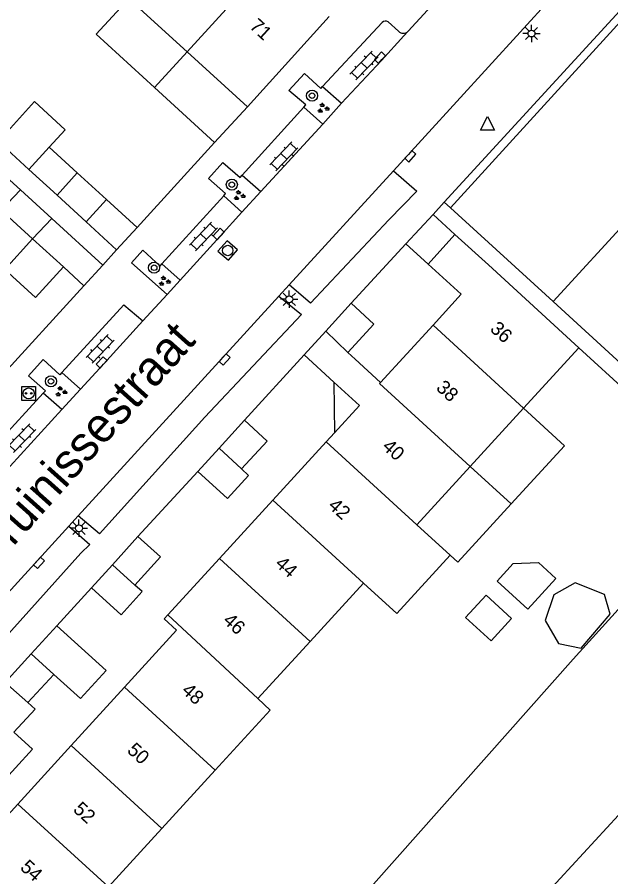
# Model space of a CAD drawing. Extents: x 128000 to 131008, y 398996 to 402500.
# Drawn here: x 129153.7 to 129196.5, y 399379.7 to 399441.6 of the extents above; entities that cross this region are included whole.
import ezdxf

# ---------------------------------------------------------------- set-up
doc = ezdxf.new("R2010")
doc.units = 0
for name, color, linetype in [('gg-afsc-erfafscheiding', 7, 'Continuous'), ('gg-afsc-muur', 7, 'Continuous'), ('gg-anno-huisnummerreeks BGT', 7, 'Continuous'), ('gg-anno-openbare ruimte label', 7, 'Continuous'), ('gg-bbg-bijgebouw', 7, 'Continuous'), ('gg-bbg-gedigitaliseerde bebouwing', 7, 'Continuous'), ('gg-bbg-gedigitaliseerde bijgebouw', 7, 'Continuous'), ('gg-bbg-hoofdgebouw', 7, 'Continuous'), ('gg-bbg-luifel en loopbrug', 7, 'Continuous'), ('gg-bbg-tussenscheiding', 7, 'Continuous'), ('gg-knt-verharding', 7, 'Continuous'), ('gg-knt-verharding nz', 7, 'Continuous'), ('gg-kntw-beschoeiing', 7, 'Continuous'), ('gt-grn-weggrens', 7, 'Continuous'), ('gt-symb-boom', 7, 'Continuous'), ('gt-symb-groenvak', 7, 'Continuous'), ('gt-symb-klinker verharding', 7, 'Continuous'), ('gt-symb-kolk', 7, 'Continuous'), ('gt-symb-laadpunt elektrisch vervoer', 7, 'Continuous'), ('gt-symb-lichtmast', 7, 'Continuous'), ('gt-symb-rioolschacht', 7, 'Continuous'), ('gt-symb-waterafsluiter', 7, 'Continuous')]:
    doc.layers.add(name, color=color, linetype=linetype)

# ---------------------------------------------------------------- blocks, each defined once
blk = doc.blocks.new('gt0-BOOM')
at = {"layer": 'gt-symb-boom'}
for radius in [0.4, 0.2]:
    blk.add_circle((0, 0), radius, dxfattribs=at)
blk = doc.blocks.new('gt0-GRVAK')
at = {"layer": 'gt-symb-groenvak'}
for p, q in [((-0.11, 0.189), (-0.228, 0.24)), ((-0.182, 0.153), (0.088, 0.153)), ((-0.091, 0.211), (-0.156, 0.322)), ((-0.047, 0.214), (-0.047, 0.393)), ((-0.004, 0.211), (0.061, 0.322)), ((0.015, 0.189), (0.133, 0.24)), ((0.262, -0.052), (0.197, 0.059)), ((0.305, -0.049), (0.305, 0.13)), ((0.349, -0.052), (0.414, 0.059)), ((-0.245, -0.228), (-0.363, -0.177)), ((-0.318, -0.264), (-0.047, -0.264)), ((-0.226, -0.206), (-0.291, -0.095)), ((-0.183, -0.203), (-0.183, -0.024)), ((-0.139, -0.206), (-0.074, -0.095)), ((-0.12, -0.228), (-0.002, -0.177)), ((0.243, -0.074), (0.125, -0.023)), ((0.17, -0.11), (0.441, -0.11)), ((0.368, -0.074), (0.486, -0.023))]:
    blk.add_line(p, q, dxfattribs=at)
blk = doc.blocks.new('gt0-KL1')
at = {"layer": 'gt-symb-klinker verharding'}
for p, q in [((-1.15, 0.3), (1.15, 0.3)), ((-1, -0.3), (-1, 0.3)), ((-0.5, 0.3), (-0.5, 0.45)), ((0, -0.3), (0, 0.3)), ((0.5, 0.3), (0.5, 0.45)), ((1, -0.3), (1, 0.3)), ((-1.15, -0.3), (1.15, -0.3)), ((-0.5, -0.45), (-0.5, -0.3)), ((0.5, -0.45), (0.5, -0.3))]:
    blk.add_line(p, q, dxfattribs=at)
blk = doc.blocks.new('gt0-KOLK')
at = {"layer": 'gt-symb-kolk'}
blk.add_lwpolyline([(0, 0), (0.375, 0), (0.375, 0.4), (-0.375, 0.4), (-0.375, 0), (0, 0)], dxfattribs=at)
blk = doc.blocks.new('gt0-RS')
at = {"layer": 'gt-symb-rioolschacht'}
blk.add_lwpolyline([(-0.5, -0.5), (0.5, -0.5), (0.5, 0.5), (-0.5, 0.5)], close=True, dxfattribs=at)
blk.add_circle((0, 0), 0.375, dxfattribs=at)
blk = doc.blocks.new('gt0-LMAST')
at = {"layer": 'gt-symb-lichtmast'}
for p, q in [((-0.005, 0.246), (-0.005, 0.621)), ((-0.182, 0.173), (-0.447, 0.438)), ((0.172, 0.173), (0.437, 0.438)), ((-0.255, -0.004), (-0.63, -0.004)), ((-0.182, -0.181), (-0.447, -0.446)), ((-0.005, -0.254), (-0.005, -0.629)), ((0.437, -0.446), (0.172, -0.181)), ((0.245, -0.004), (0.62, -0.004))]:
    blk.add_line(p, q, dxfattribs=at)
blk.add_circle((-0.005, -0.004), 0.25, dxfattribs=at)
blk = doc.blocks.new('gt0-WAFSL')
at = {"layer": 'gt-symb-waterafsluiter'}
for p, q in [((-0.5, -0.333), (0, 0.667)), ((0, 0.667), (0.5, -0.333)), ((0.5, -0.333), (-0.5, -0.333))]:
    blk.add_line(p, q, dxfattribs=at)
blk = doc.blocks.new('gt0-LEV')
at = {"layer": 'gt-symb-laadpunt elektrisch vervoer'}
blk.add_lwpolyline([(-0.486, 0.501), (0.486, 0.501), (0.486, -0.499), (-0.486, -0.499)], close=True, dxfattribs=at)
for centre, radius in [((0, 0), 0.393), ((-0.186, 0), 0.0566), ((0.186, 0), 0.0566)]:
    blk.add_circle(centre, radius, dxfattribs=at)

msp = doc.modelspace()

# ---------------------------------------------------------------- linework, layer by layer
at = {"layer": 'gg-afsc-erfafscheiding'}
for p, q in [((129162.379, 399426.474), (129167.968, 399432.586)), ((129153.96, 399429.18), (129152.68, 399430.35)), ((129184.96, 399427.88), (129184.514, 399428.288)), ((129194.22, 399417.79), (129197.8, 399414.53))]:
    msp.add_line(p, q, dxfattribs=at)
msp.add_lwpolyline([(129192.38, 399421.12), (129197.548, 399416.395), (129200.78, 399419.93)], dxfattribs=at)
at = {"layer": 'gg-afsc-muur'}
msp.add_line((129152.15, 399415.27), (129158.543, 399422.268), dxfattribs=at)
at = {"layer": 'gg-bbg-bijgebouw'}
for p, q in [((129154.576, 399430.654), (129156.61, 399428.789)), ((129156.61, 399428.789), (129158.71, 399426.864)), ((129158.71, 399426.864), (129160.178, 399428.488)), ((129183.71, 399427.41), (129181.76, 399425.29)), ((129183.71, 399427.41), (129185.281, 399425.95)), ((129183.36, 399423.83), (129181.76, 399425.29)), ((129159.906, 399423.76), (129158.543, 399422.268)), ((129177.81, 399421), (129175.986, 399418.999)), ((129170.12, 399412.57), (129168.297, 399410.568)), ((129168.297, 399410.568), (129166.76, 399408.88)), ((129162.44, 399404.19), (129160.6, 399402.153)), ((129160.6, 399402.153), (129159.09, 399400.48)), ((129154.75, 399395.73), (129152.878, 399393.675)), ((129156.37, 399394.25), (129154.75, 399395.73)), ((129154.5, 399392.21), (129156.37, 399394.25))]:
    msp.add_line(p, q, dxfattribs=at)
for points in [[(129177.57, 399417.45), (129179.45, 399419.49), (129177.81, 399421)], [(129169.9, 399409.06), (129171.75, 399411.07), (129170.12, 399412.57)], [(129166.76, 399408.88), (129168.89, 399406.93), (129170.41, 399408.58), (129169.9, 399409.06)], [(129162.22, 399400.69), (129164.06, 399402.73), (129162.44, 399404.19)], [(129159.09, 399400.48), (129161.24, 399398.55), (129162.74, 399400.22), (129162.22, 399400.69)], [(129153.5, 399390.08), (129155.02, 399391.74), (129154.5, 399392.21)]]:
    msp.add_lwpolyline(points, dxfattribs=at)
at = {"layer": 'gg-bbg-gedigitaliseerde bebouwing'}
for p, q in [((129192.38, 399421.12), (129216.04, 399447)), ((129184.96, 399427.88), (129192.38, 399421.12)), ((129187.7, 399423.78), (129194.22, 399417.79)), ((129194.22, 399417.79), (129190.23, 399413.429)), ((129190.23, 399413.429), (129186.394, 399409.237)), ((129186.394, 399409.237), (129182.542, 399405.027)), ((129182.542, 399405.027), (129184.943, 399402.832)), ((129178.696, 399400.824), (129174.855, 399396.625)), ((129174.855, 399396.625), (129171.08, 399392.5)), ((129168.001, 399387.348), (129164.158, 399383.142)), ((129164.158, 399383.142), (129160.309, 399378.93))]:
    msp.add_line(p, q, dxfattribs=at)
for points in [[(129184.943, 399402.832), (129181.098, 399398.627), (129178.696, 399400.824)], [(129171.08, 399392.5), (129171.96, 399391.68), (129168.001, 399387.348)]]:
    msp.add_lwpolyline(points, dxfattribs=at)
at = {"layer": 'gg-bbg-gedigitaliseerde bijgebouw'}
for p, q in [((129154.576, 399430.654), (129152.36, 399432.673)), ((129158.069, 399430.406), (129156.05, 399432.257)), ((129160.178, 399428.488), (129158.069, 399430.406)), ((129153.96, 399429.18), (129156.22, 399427.12)), ((129156.22, 399427.12), (129159.906, 399423.76)), ((129157.061, 399423.623), (129154.847, 399425.647)), ((129158.543, 399422.268), (129157.061, 399423.623)), ((129192.569, 399401.165), (129191.314, 399402.312))]:
    msp.add_line(p, q, dxfattribs=at)
for points in [[(129156.05, 399432.257), (129157.198, 399433.511), (129154.982, 399435.538), (129152.36, 399432.673)], [(129154.847, 399425.647), (129152.59, 399427.71), (129153.96, 399429.18)], [(129188.33, 399400.976), (129189.478, 399402.23), (129191.314, 399402.312)], [(129188.33, 399400.976), (129190.544, 399398.951), (129192.569, 399401.165)], [(129189.379, 399398.281), (129187.534, 399399.968), (129186.05, 399398.344), (129187.895, 399396.657), (129189.379, 399398.281)]]:
    msp.add_lwpolyline(points, dxfattribs=at)
at = {"layer": 'gg-bbg-hoofdgebouw'}
for p, q in [((129184.96, 399427.88), (129208.072, 399453.222)), ((129161.791, 399442.981), (129165.99, 399439.14)), ((129170.33, 399435.17), (129176.23, 399441.67)), ((129165.99, 399439.14), (129170.33, 399435.17)), ((129187.7, 399423.78), (129185.281, 399425.95)), ((129183.36, 399423.83), (129185.75, 399421.649)), ((129185.75, 399421.649), (129183.709, 399419.42)), ((129183.709, 399419.42), (129179.93, 399415.293)), ((129175.986, 399418.999), (129174.42, 399417.28)), ((129178.1, 399416.97), (129177.57, 399417.45)), ((129174.42, 399417.28), (129176.57, 399415.31)), ((129178.1, 399416.97), (129179.93, 399415.293)), ((129176.57, 399415.31), (129178.406, 399413.628)), ((129178.406, 399413.628), (129176.617, 399411.673)), ((129176.617, 399411.673), (129176.01, 399411.01)), ((129176.01, 399411.01), (129172.158, 399406.802)), ((129172.158, 399406.802), (129168.311, 399402.599)), ((129168.311, 399402.599), (129164.597, 399398.541)), ((129161.459, 399393.32), (129157.618, 399389.112)), ((129157.618, 399389.112), (129153.771, 399384.898)), ((129153.771, 399384.898), (129149.939, 399380.701))]:
    msp.add_line(p, q, dxfattribs=at)
msp.add_lwpolyline([(129164.597, 399398.541), (129164.33, 399398.25), (129165.22, 399397.44), (129161.459, 399393.32)], dxfattribs=at)
at = {"layer": 'gg-bbg-luifel en loopbrug'}
for p, q in [((129165.99, 399439.14), (129163.627, 399436.557)), ((129163.627, 399436.557), (129167.968, 399432.586)), ((129167.968, 399432.586), (129170.33, 399435.17)), ((129160.178, 399428.488), (129162.379, 399426.474)), ((129158.71, 399426.864), (129160.901, 399424.858)), ((129160.901, 399424.858), (129162.379, 399426.474)), ((129176.57, 399415.31), (129176.617, 399411.673)), ((129186.394, 399409.237), (129189.346, 399406.538)), ((129154.75, 399395.73), (129156.597, 399397.752))]:
    msp.add_line(p, q, dxfattribs=at)
for points in [[(129161.791, 399442.981), (129159.428, 399440.399), (129163.627, 399436.557)], [(129154.847, 399425.647), (129152.832, 399423.425), (129155.054, 399421.409), (129157.061, 399423.623)], [(129190.23, 399413.429), (129193.181, 399410.729), (129189.346, 399406.538)], [(129189.346, 399406.538), (129185.494, 399402.328), (129184.943, 399402.832)], [(129196.474, 399398.584), (129196.082, 399400.005), (129193.969, 399400.859), (129192.429, 399399.995), (129191.796, 399398.137), (129192.746, 399396.481), (129194.401, 399396.15), (129196.474, 399398.584)], [(129156.37, 399394.25), (129158.291, 399392.498), (129160.138, 399394.524), (129156.597, 399397.752)], [(129153.5, 399390.08), (129154.83, 399388.867), (129152.373, 399386.172), (129148.912, 399389.328)]]:
    msp.add_lwpolyline(points, dxfattribs=at)
at = {"layer": 'gg-bbg-tussenscheiding'}
for p, q in [((129171.909, 399445.628), (129165.99, 399439.14)), ((129154.576, 399430.654), (129156.05, 399432.257)), ((129158.069, 399430.406), (129156.61, 399428.789)), ((129156.22, 399427.12), (129154.847, 399425.647)), ((129185.281, 399425.95), (129183.36, 399423.83)), ((129183.709, 399419.42), (129190.23, 399413.429)), ((129177.57, 399417.45), (129175.986, 399418.999)), ((129179.857, 399415.213), (129179.93, 399415.293)), ((129179.857, 399415.213), (129186.394, 399409.237)), ((129169.9, 399409.06), (129168.297, 399410.568)), ((129176.01, 399411.01), (129182.542, 399405.027)), ((129172.158, 399406.802), (129178.696, 399400.824)), ((129168.311, 399402.599), (129174.855, 399396.625)), ((129162.22, 399400.69), (129160.6, 399402.153)), ((129164.597, 399398.541), (129171.08, 399392.5)), ((129152.878, 399393.675), (129154.5, 399392.21)), ((129161.459, 399393.32), (129168.001, 399387.348)), ((129164.158, 399383.142), (129157.618, 399389.112)), ((129160.309, 399378.93), (129153.771, 399384.898))]:
    msp.add_line(p, q, dxfattribs=at)
at = {"layer": 'gg-knt-verharding'}
for p, q in [((129207.669, 399453.588), (129184.514, 399428.288)), ((129180.854, 399430.545), (129195.179, 399446.226)), ((129181.92, 399440.615), (129186.235, 399445.346)), ((129180.045, 399441.25), (129179.373, 399440.511)), ((129181.211, 399440.608), (129180.471, 399441.28)), ((129175.742, 399436.632), (129179.373, 399440.511)), ((129175.742, 399436.632), (129177.114, 399435.425)), ((129177.114, 399435.425), (129175.76, 399433.923)), ((129169.94, 399430.229), (129174.407, 399435.133)), ((129175.76, 399433.923), (129174.407, 399435.133)), ((129169.94, 399430.229), (129171.29, 399429.05)), ((129164.15, 399423.849), (129168.625, 399428.756)), ((129168.625, 399428.756), (129169.925, 399427.581)), ((129171.29, 399429.05), (129169.925, 399427.581)), ((129184.514, 399428.288), (129183.71, 399427.41)), ((129177.81, 399421), (129181.76, 399425.29)), ((129164.15, 399423.849), (129165.472, 399422.659)), ((129165.472, 399422.659), (129164.539, 399421.636)), ((129172.593, 399421.505), (129173.345, 399422.327)), ((129162.785, 399419.725), (129164.539, 399421.636)), ((129170.12, 399412.57), (129174.42, 399417.28)), ((129156.953, 399416.023), (129158.291, 399414.804)), ((129151.156, 399409.661), (129155.6, 399414.517)), ((129156.954, 399413.335), (129155.6, 399414.517)), ((129158.291, 399414.804), (129156.954, 399413.335)), ((129162.44, 399404.19), (129166.76, 399408.88)), ((129157.452, 399404.934), (129158.137, 399405.685)), ((129156.597, 399397.752), (129159.09, 399400.48))]:
    msp.add_line(p, q, dxfattribs=at)
for points in [[(129174.407, 399435.133), (129174.534, 399435.309), (129173.317, 399436.335), (129174.445, 399437.558), (129175.616, 399436.484), (129175.742, 399436.632)], [(129168.625, 399428.756), (129168.75, 399428.906), (129167.531, 399430.004), (129168.558, 399431.142), (129169.805, 399430.081), (129169.94, 399430.229)], [(129180.854, 399430.545), (129182.544, 399429.084), (129180.529, 399427.024), (129174.886, 399421.015), (129173.345, 399422.327)], [(129164.539, 399421.636), (129161.978, 399423.923), (129162.795, 399424.823), (129164.039, 399423.673), (129164.15, 399423.849)], [(129172.593, 399421.505), (129174.24, 399420.182), (129167.251, 399412.783), (129159.658, 399404.382), (129158.137, 399405.685)], [(129156.953, 399416.023), (129161.421, 399420.885), (129162.785, 399419.725)], [(129156.953, 399416.023), (129156.812, 399415.852), (129155.607, 399416.937), (129154.539, 399415.776), (129155.766, 399414.687), (129155.6, 399414.517)], [(129157.452, 399404.934), (129158.974, 399403.621), (129158.328, 399402.978), (129150.174, 399393.938), (129144.217, 399387.511), (129142.72, 399388.812)]]:
    msp.add_lwpolyline(points, dxfattribs=at)
for centre, radius, start, end in [((129180.274, 399441.037), 0.313, 50.9803, 137.07623), ((129181.562, 399440.989), 0.518, 227.32981, 313.80152)]:
    msp.add_arc(centre, radius, start, end, dxfattribs=at)
at = {"layer": 'gg-knt-verharding nz'}
for p, q in [((129171.29, 399429.05), (129175.76, 399433.923)), ((129173.345, 399422.327), (129180.854, 399430.545)), ((129158.137, 399405.685), (129172.593, 399421.505)), ((129152.469, 399408.431), (129156.954, 399413.335)), ((129142.72, 399388.812), (129157.452, 399404.934))]:
    msp.add_line(p, q, dxfattribs=at)
for points in [[(129177.114, 399435.425), (129179.988, 399438.507), (129181.603, 399440.289), (129181.92, 399440.615)], [(129165.472, 399422.659), (129168.372, 399425.832), (129169.925, 399427.581)], [(129158.291, 399414.804), (129159.963, 399416.604), (129162.785, 399419.725)]]:
    msp.add_lwpolyline(points, dxfattribs=at)
at = {"layer": 'gg-kntw-beschoeiing'}
for points in [[(129219.495, 399421.274), (129217.465, 399421.332), (129209.823, 399413.007), (129193.823, 399395.336), (129174.694, 399373.784), (129172.589, 399370.104), (129171.665, 399368.93), (129163.819, 399360.145), (129154.551, 399349.993)], [(129224.941, 399417.447), (129224.972, 399414.716), (129201.28, 399388.67), (129186.152, 399372.225), (129183.584, 399367.37), (129161.957, 399343.433)]]:
    msp.add_lwpolyline(points, dxfattribs=at)
at = {"layer": 'gt-grn-weggrens'}
msp.add_line((129159.906, 399423.76), (129160.901, 399424.858), dxfattribs=at)

# ---------------------------------------------------------------- block references
at = {"layer": 'gt-symb-boom'}
for p in [(129174.993, 399435.969), (129169.21, 399429.553), (129163.604, 399423.565), (129156.163, 399415.376)]:
    msp.add_blockref('gt0-BOOM', p, dxfattribs=at)
at = {"layer": 'gt-symb-groenvak'}
for p in [(129175.779, 399435.064), (129169.738, 399428.766), (129164.339, 399422.596), (129156.885, 399414.627)]:
    msp.add_blockref('gt0-GRVAK', p, dxfattribs=at)
at = {"layer": 'gt-symb-klinker verharding'}
for p, rotation in [((129178.735, 399438.149), 46.13442162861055), ((129172.951, 399431.594), 46.13442163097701), ((129167.167, 399425.81), 46.13442163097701), ((129159.712, 399417.712), 46.13442163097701), ((129154.057, 399411.285), 46.13442162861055)]:
    msp.add_blockref('gt0-KL1', p, dxfattribs=dict(at, rotation=rotation))
at = {"layer": 'gt-symb-kolk'}
for p, rotation in [((129180.031, 399438.575), 47.47195594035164), ((129181.935, 399431.733), -132.44710185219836), ((129168.412, 399425.861), 47.39100385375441), ((129159.963, 399416.604), 47.10610927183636), ((129168.545, 399417.084), -132.32381653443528), ((129155.165, 399402.429), -132.68995777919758)]:
    msp.add_blockref('gt0-KOLK', p, dxfattribs=dict(at, rotation=rotation))
at = {"layer": 'gt-symb-laadpunt elektrisch vervoer'}
msp.add_blockref('gt0-LEV', (129154.559, 399414.503), dxfattribs=at)
at = {"layer": 'gt-symb-lichtmast'}
for p in [(129190.813, 399440.452), (129173.348, 399421.295), (129158.191, 399404.784)]:
    msp.add_blockref('gt0-LMAST', p, dxfattribs=at)
at = {"layer": 'gt-symb-rioolschacht', "rotation": -131.148195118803}
msp.add_blockref('gt0-RS', (129168.911, 399424.805), dxfattribs=at)
at = {"layer": 'gt-symb-waterafsluiter'}
msp.add_blockref('gt0-WAFSL', (129187.644, 399433.81), dxfattribs=at)

# ---------------------------------------------------------------- texts
at = {"layer": 'gg-anno-huisnummerreeks BGT'}
for s, rotation, p in [('71', 317.5, (129170.418, 399440.891)), ('36', 317.6, (129187.756, 399419.067)), ('38', 317.6, (129183.871, 399414.823)), ('40', 317.6, (129179.985, 399410.579)), ('42', 317.6, (129176.089, 399406.323)), ('44', 317.6, (129172.261, 399402.141)), ('46', 317.6, (129168.506, 399398.037)), ('48', 317.6, (129165.523, 399392.992)), ('50', 317.6, (129161.593, 399388.687)), ('52', 317.6, (129157.704, 399384.426)), ('54', 317.6, (129153.886, 399380.244))]:
    msp.add_text(s, height=1, rotation=rotation, dxfattribs=at).set_placement(p)
at = {"layer": 'gg-anno-openbare ruimte label'}
msp.add_text('Bruinissestraat', height=2.5, rotation=48.2, dxfattribs=at).set_placement((129151.954, 399401.761))

doc.saveas('drawing.dxf')
